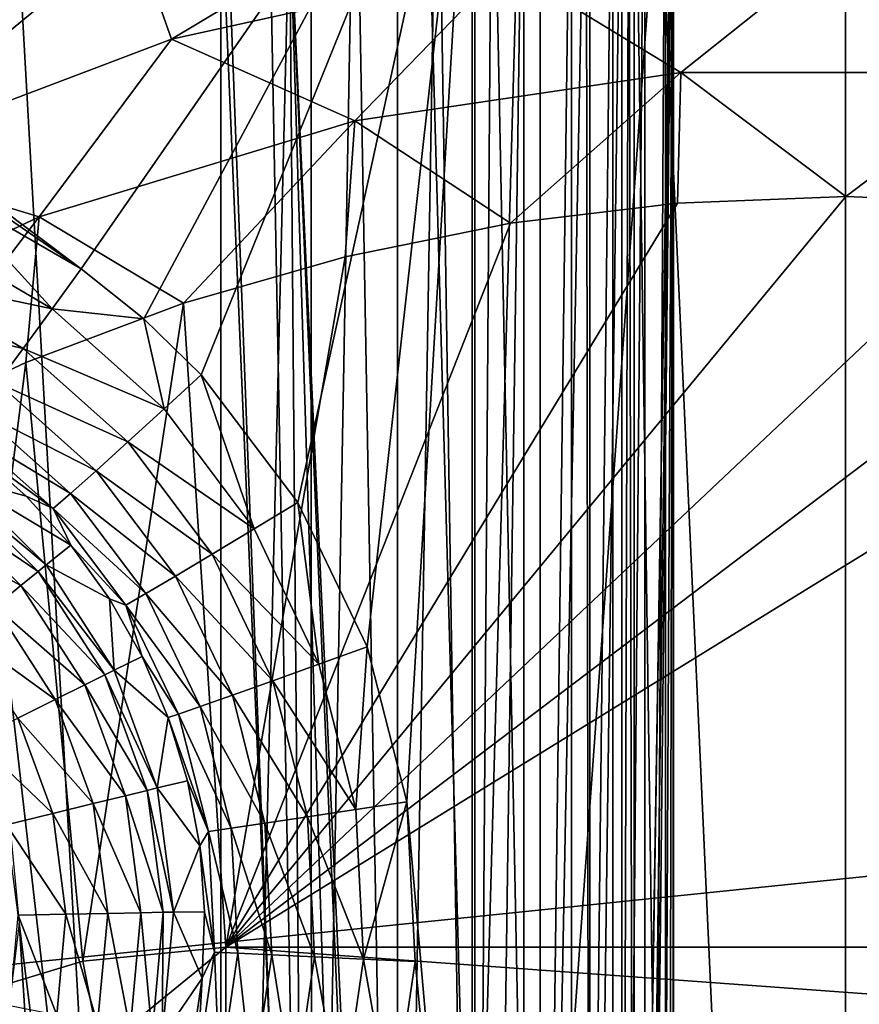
# Model space of a CAD drawing. Header units: metres. Extents: x -105 to 105, y -117 to 62.
# Tile 292 of 382: x -6 to 0, y 8 to 15. Entities that reach past the tile are written whole.
import ezdxf

# ---------------------------------------------------------------- set-up
doc = ezdxf.new("R2010")
doc.units = ezdxf.units.M
doc.layers.add('solid_509432_AD150_SW0001', color=7, linetype='CONTINUOUS')
doc.layers.add('solid_509432_AD150_SW0001_01', color=7, linetype='CONTINUOUS')

msp = doc.modelspace()

# ---------------------------------------------------------------- linework, layer by layer
at = {"layer": 'solid_509432_AD150_SW0001'}
for points in [[(90, 18.299999, -16.299999), (-53, -0.25, -16.299999), (-90, -0.25, -16.299999)], [(-90, 18.299999, -16.299999), (90, 18.299999, -16.299999), (-90, -0.25, -16.299999)], [(-9.354829, 16.313015, 2.143936), (-2.711786, 17.542665, 1.969982), (-5.550403, 13.449803, 2.044314)], [(-5.095797, 13.086558, 2.03241), (-5.550403, 13.449803, 2.044314), (-2.711786, 17.542665, 1.969982)], [(-4.679334, 12.679811, 2.021504), (-5.095797, 13.086558, 2.03241), (-2.711786, 17.542665, 1.969982)], [(-3.977957, 11.753554, 2.003138), (-4.679334, 12.679811, 2.021504), (-2.711786, 17.542665, 1.969982)], [(-3.473303, 10.707126, 1.989923), (-3.977957, 11.753554, 2.003138), (-2.711786, 17.542665, 1.969982)], [(-3.185237, 9.581726, 1.98238), (-3.473303, 10.707126, 1.989923), (-2.711786, 17.542665, 1.969982)], [(-3.185237, 9.581726, 1.98238), (-2.711786, 17.542665, 1.969982), (-2.711786, 4.149403, 1.969982)], [(-2.337595, 17.520496, 1.912389), (-2.711786, 4.149403, 1.969982), (-2.711786, 17.542665, 1.969982)], [(-2.337595, 17.520496, 1.912389), (-2.711786, -9.244412, 1.969982), (-2.711786, 4.149403, 1.969982)], [(-2.337595, 17.520496, 1.912389), (-2.337595, -9.213471, 1.912389), (-2.711786, -9.244412, 1.969982)], [(-1.989743, 17.520496, 1.76294), (-1.989743, -9.213471, 1.76294), (-2.337595, -9.213471, 1.912389)], [(-2.337595, 17.520496, 1.912389), (-1.989743, 17.520496, 1.76294), (-2.337595, -9.213471, 1.912389)], [(-1.690391, 17.520496, 1.531156), (-1.690391, -9.213471, 1.531156), (-1.989743, -9.213471, 1.76294)], [(-1.989743, 17.520496, 1.76294), (-1.690391, 17.520496, 1.531156), (-1.989743, -9.213471, 1.76294)], [(-1.458607, 17.520496, 1.231804), (-1.458607, -9.213471, 1.231804), (-1.690391, -9.213471, 1.531156)], [(-1.690391, 17.520496, 1.531156), (-1.458607, 17.520496, 1.231804), (-1.690391, -9.213471, 1.531156)], [(-1.25, 17.559322, 0.45), (-1.536174, -0.11237, -10.478531), (-1.536165, -0.192364, -10.478187)], [(-1.25, 17.559322, 0.45), (-1.536174, 17.273149, -10.478531), (-1.536174, -0.11237, -10.478531)], [(-1.25, 17.559322, 0.45), (-1.536165, -0.192364, -10.478187), (-1.536138, -0.272353, -10.477155)], [(-1.534195, -4.583784, -10.402976), (-1.25, 17.559322, 0.45), (-1.536138, -0.272353, -10.477155)], [(-1.534195, -4.583784, -10.402976), (-1.532253, -8.895224, -10.328797), (-1.25, 17.559322, 0.45)], [(-1.532253, -8.895224, -10.328797), (-1.391126, -9.079728, -4.939395), (-1.25, 17.559322, 0.45)], [(-1.309158, 17.520496, 0.883952), (-1.309158, -9.213471, 0.883952), (-1.458607, -9.213471, 1.231804)], [(-1.458607, 17.520496, 1.231804), (-1.309158, 17.520496, 0.883952), (-1.458607, -9.213471, 1.231804)], [(-1.391126, -9.079728, -4.939395), (-1.25, -9.264232, 0.45), (-1.25, 17.559322, 0.45)], [(-1.309158, -9.213471, 0.883952), (-1.251565, 17.520496, 0.509762), (-1.251565, -9.213471, 0.509762)], [(-1.309158, 17.520496, 0.883952), (-1.251565, 17.520496, 0.509762), (-1.309158, -9.213471, 0.883952)], [(-1.251565, 17.557758, 0.509767), (-1.25, 17.559322, 0.45), (-1.25, -9.264232, 0.45)], [(-1.251565, 17.539135, 0.509763), (-1.251565, 17.557758, 0.509767), (-1.25, -9.264232, 0.45)], [(-1.251565, 17.520496, 0.509762), (-1.251565, 17.539135, 0.509763), (-1.25, -9.264232, 0.45)], [(-1.251565, 17.520496, 0.509762), (-1.25, -9.264232, 0.45), (-1.251565, -9.213471, 0.509762)], [(-56.523369, 17.273149, -13.4), (-4.535146, -0.11237, -13.4), (-4.535146, 17.273149, -13.4)], [(-56.523369, 17.273149, -13.4), (-20.115334, -0.11237, -13.4), (-4.535146, -0.11237, -13.4)], [(-3.878526, -0.11237, -13.32726), (-4.535146, 17.273149, -13.4), (-4.535146, -0.11237, -13.4)], [(-3.878526, -0.11237, -13.32726), (-4.205353, 17.273149, -13.381818), (-4.535146, 17.273149, -13.4)], [(-3.878526, -0.11237, -13.32726), (-3.879204, 17.273149, -13.327412), (-4.205353, 17.273149, -13.381818)], [(-3.878526, -0.11237, -13.32726), (-3.560772, 17.273149, -13.237357), (-3.879204, 17.273149, -13.327412)], [(-3.878526, -0.11237, -13.32726), (-3.253748, -0.11237, -13.112567), (-3.560772, 17.273149, -13.237357)], [(-3.253748, -0.11237, -13.112567), (-3.254261, 17.273149, -13.112809), (-3.560772, 17.273149, -13.237357)], [(-3.253748, -0.11237, -13.112567), (-2.963317, 17.273149, -12.95526), (-3.254261, 17.273149, -13.112809)], [(-3.253748, -0.11237, -13.112567), (-2.69111, -0.11237, -12.766333), (-2.963317, 17.273149, -12.95526)], [(-2.69111, -0.11237, -12.766333), (-2.691475, 17.273149, -12.766618), (-2.963317, 17.273149, -12.95526)], [(-2.69111, -0.11237, -12.766333), (-2.566829, 17.273149, -12.664008), (-2.691475, 17.273149, -12.766618)], [(-2.69111, -0.11237, -12.766333), (-2.217895, -0.11237, -12.305347), (-2.566829, 17.273149, -12.664008)], [(-2.217895, -0.11237, -12.305347), (-2.218122, 17.273149, -12.305623), (-2.566829, 17.273149, -12.664008)], [(-2.217895, -0.11237, -12.305347), (-1.8832, 17.273149, -11.802564), (-2.218122, 17.273149, -12.305623)], [(-2.217895, -0.11237, -12.305347), (-1.857051, -0.11237, -11.751965), (-1.8832, 17.273149, -11.802564)], [(-1.857051, -0.11237, -11.751965), (-1.857159, 17.273149, -11.752179), (-1.8832, 17.273149, -11.802564)], [(-1.857051, -0.11237, -11.751965), (-1.626106, 17.273149, -11.133137), (-1.857159, 17.273149, -11.752179)], [(-1.857051, -0.11237, -11.751965), (-1.626077, -0.11237, -11.133021), (-1.626106, 17.273149, -11.133137)], [(-1.626077, -0.11237, -11.133021), (-1.573392, 17.273149, -10.877507), (-1.626106, 17.273149, -11.133137)], [(-1.626077, -0.11237, -11.133021), (-1.536174, -0.11237, -10.478531), (-1.573392, 17.273149, -10.877507)], [(-1.573392, 17.273149, -10.877507), (-1.536174, -0.11237, -10.478531), (-1.536174, 17.273149, -10.478531)], [(-7.817541, 14.747072, 5.10471), (-5.312888, 15.741001, 5.039123), (-20.977657, 16.843361, 5.449319)], [(-7.992785, 15.627864, 67.504913), (-5.426341, 16.616249, 67.504913), (-7.622642, 14.976952, 68.090065)], [(-5.426341, 16.616249, 67.504913), (-5.173687, 15.912693, 68.090065), (-7.622642, 14.976952, 68.090065)], [(-5.173687, 15.912693, 68.090065), (-2.614658, 16.482222, 68.090065), (-4.893119, 15.116071, 68.523697)], [(-2.614658, 16.482222, 68.090065), (-2.472452, 15.650427, 68.523697), (-4.893119, 15.116071, 68.523697)], [(-3, -6.3, 3.6), (-1.356257, 16.4984, 3.6), (-4.037329, 16.087421, 3.6)], [(-3, -6.3, 3.6), (0, -13.319448, 3.6), (-1.356257, 16.4984, 3.6)], [(3, -6.3, 3.6), (1.356257, 16.4984, 3.6), (0, -13.319448, 3.6)], [(-8.514591, 15.506985, 2.121934), (-9.354829, 16.313015, 2.143936), (-5.550403, 13.449803, 2.044314)], [(-6.840144, 15.85464, 24.644537), (-5.393362, 16.184723, 24.648998), (-7.939102, 15.185585, 24.648998)], [(-7.415138, 14.93694, 24.711823), (-7.939102, 15.185585, 24.648998), (-5.393362, 16.184723, 24.648998)], [(-5.028978, 15.826935, 24.711823), (-7.415138, 14.93694, 24.711823), (-5.393362, 16.184723, 24.648998)], [(-4.506017, -3.172695, 3.6), (-4.037329, 16.087421, 3.6), (-6.625394, 15.27488, 3.6)], [(-4.506017, -3.172695, 3.6), (-3.872695, -3.806017, 3.6), (-4.037329, 16.087421, 3.6)], [(-3.100297, -5.409883, 3.6), (-3, -6.3, 3.6), (-4.037329, 16.087421, 3.6)], [(-3.396117, -4.564479, 3.6), (-3.100297, -5.409883, 3.6), (-4.037329, 16.087421, 3.6)], [(-3.872695, -3.806017, 3.6), (-3.396117, -4.564479, 3.6), (-4.037329, 16.087421, 3.6)], [(-7.622642, 14.976952, 68.090065), (-5.173687, 15.912693, 68.090065), (-7.211311, 14.237921, 68.523697)], [(-5.173687, 15.912693, 68.090065), (-4.893119, 15.116071, 68.523697), (-7.211311, 14.237921, 68.523697)], [(-6.52135, 15.316092, 30.25), (-7.415138, 14.93694, 24.711823), (-5.028978, 15.826935, 24.711823)], [(-2.472452, 15.650427, 68.523697), (-0.000005, 15.829799, 68.523697), (-1.19665, 14.875261, 68.790207)], [(-0.000005, 15.829799, 68.523697), (1.19665, 14.875261, 68.790207), (-1.19665, 14.875261, 68.790207)], [(-6.625394, 15.27488, 3.6), (-5.312888, 15.741001, 5.039123), (-7.817541, 14.747072, 5.10471)], [(-4.893119, 15.116071, 68.523697), (-2.472452, 15.650427, 68.523697), (-3.563894, 14.523075, 68.790207)], [(-2.472452, 15.650427, 68.523697), (-1.19665, 14.875261, 68.790207), (-3.563894, 14.523075, 68.790207)], [(-8.514591, 15.506985, 2.121934), (-5.550403, 13.449803, 2.044314), (-6.555073, 14.031698, 2.070622)], [(-4.506017, -3.172695, 3.6), (-6.625394, 15.27488, 3.6), (-6, 8.7, 3.6)], [(-7.211311, 14.237921, 68.523697), (-4.893119, 15.116071, 68.523697), (-5.853541, 13.826371, 68.790207)], [(-4.893119, 15.116071, 68.523697), (-3.563894, 14.523075, 68.790207), (-5.853541, 13.826371, 68.790207)], [(-3.563894, 14.523075, 68.790207), (-1.19665, 14.875261, 68.790207), (-2.434509, 13.780891, 68.879997)], [(-1.19665, 14.875261, 68.790207), (-1.221162, 13.927241, 68.879997), (-2.434509, 13.780891, 68.879997)], [(-1.19665, 14.875261, 68.790207), (0.000001, 13.97613, 68.879997), (-1.221162, 13.927241, 68.879997)], [(-5.853541, 13.826371, 68.790207), (-3.563894, 14.523075, 68.790207), (-4.806792, 13.200168, 68.879997)], [(-3.563894, 14.523075, 68.790207), (-3.632275, 13.538015, 68.879997), (-4.806792, 13.200168, 68.879997)], [(-3.563894, 14.523075, 68.790207), (-2.434509, 13.780891, 68.879997), (-3.632275, 13.538015, 68.879997)], [(-7.211311, 14.237921, 68.523697), (-5.853541, 13.826371, 68.790207), (-8.015738, 12.800319, 68.790207)], [(-5.761023, 13.159232, 2.00641), (-6.701925, 13.711658, 2.032608), (-6.555073, 14.031698, 2.070622)], [(-5.761023, 13.159232, 2.00641), (-6.555073, 14.031698, 2.070622), (-5.550403, 13.449803, 2.044314)], [(0.000001, 13.97613, 68.879997), (1.221164, 13.927241, 68.879997), (-4.5, 8.52739, 68.879997)], [(-1.221162, 13.927241, 68.879997), (0.000001, 13.97613, 68.879997), (-4.5, 8.52739, 68.879997)], [(1.221164, 13.927241, 68.879997), (2.434511, 13.780891, 68.879997), (-4.5, 8.52739, 68.879997)], [(-2.434509, 13.780891, 68.879997), (-1.221162, 13.927241, 68.879997), (-4.5, 8.52739, 68.879997)], [(-8.015738, 12.800319, 68.790207), (-5.853541, 13.826371, 68.790207), (-7.056211, 12.248801, 68.879997)], [(-5.853541, 13.826371, 68.790207), (-5.950544, 12.769511, 68.879997), (-7.056211, 12.248801, 68.879997)], [(-5.853541, 13.826371, 68.790207), (-4.806792, 13.200168, 68.879997), (-5.950544, 12.769511, 68.879997)], [(2.434511, 13.780891, 68.879997), (3.632277, 13.538015, 68.879997), (-4.5, 8.52739, 68.879997)], [(-3.632275, 13.538015, 68.879997), (-2.434509, 13.780891, 68.879997), (-4.5, 8.52739, 68.879997)], [(-6.851611, 13.38901, 1.901802), (-6.701925, 13.711658, 2.032608), (-5.761023, 13.159232, 2.00641)], [(-4.806792, 13.200168, 68.879997), (-3.632275, 13.538015, 68.879997), (-4.5, 8.52739, 68.879997)], [(3.632277, 13.538015, 68.879997), (4.5, 8.52739, 68.879997), (-4.5, 8.52739, 68.879997)], [(-5.761023, 13.159232, 2.00641), (-5.550403, 13.449803, 2.044314), (-5.095797, 13.086558, 2.03241)], [(-6.984916, 13.107406, 1.686059), (-6.851611, 13.38901, 1.901802), (-5.971187, 12.872284, 1.87559)], [(-5.971187, 12.872284, 1.87559), (-6.851611, 13.38901, 1.901802), (-5.761023, 13.159232, 2.00641)], [(-5.971187, 12.872284, 1.87559), (-5.761023, 13.159232, 2.00641), (-4.948328, 12.43351, 1.983693)], [(-5.950544, 12.769511, 68.879997), (-4.806792, 13.200168, 68.879997), (-5.538317, 8.425224, 68.879997)], [(-4.948328, 12.43351, 1.983693), (-5.761023, 13.159232, 2.00641), (-5.095797, 13.086558, 2.03241)], [(-4.806792, 13.200168, 68.879997), (-4.5, 8.52739, 68.879997), (-5.538317, 8.425224, 68.879997)], [(-6.15701, 12.622208, 1.659826), (-6.984916, 13.107406, 1.686059), (-5.971187, 12.872284, 1.87559)], [(-4.948328, 12.43351, 1.983693), (-5.095797, 13.086558, 2.03241), (-4.679334, 12.679811, 2.021504)], [(-6.15701, 12.622208, 1.659826), (-5.971187, 12.872284, 1.87559), (-5.210684, 12.193358, 1.852866)], [(-5.210684, 12.193358, 1.852866), (-5.971187, 12.872284, 1.87559), (-4.948328, 12.43351, 1.983693)], [(-7.056211, 12.248801, 68.879997), (-5.950544, 12.769511, 68.879997), (-6.538026, 8.122147, 68.879997)], [(-5.950544, 12.769511, 68.879997), (-5.538317, 8.425224, 68.879997), (-6.538026, 8.122147, 68.879997)], [(-4.294264, 11.562685, 1.965409), (-4.948328, 12.43351, 1.983693), (-4.679334, 12.679811, 2.021504)], [(-4.294264, 11.562685, 1.965409), (-4.679334, 12.679811, 2.021504), (-3.977957, 11.753554, 2.003138)], [(-6.30663, 12.424967, 1.37289), (-6.15701, 12.622208, 1.659826), (-5.441701, 11.984336, 1.63709)], [(-5.441701, 11.984336, 1.63709), (-6.15701, 12.622208, 1.659826), (-5.210684, 12.193358, 1.852866)], [(-6.410497, 12.293152, 1.033098), (-6.30663, 12.424967, 1.37289), (-5.626633, 11.819785, 1.35014)], [(-5.626633, 11.819785, 1.35014), (-6.30663, 12.424967, 1.37289), (-5.441701, 11.984336, 1.63709)], [(-5.210684, 12.193358, 1.852866), (-4.948328, 12.43351, 1.983693), (-4.294264, 11.562685, 1.965409)], [(-5.753675, 11.710209, 1.01033), (-6.308623, 12.119355, 0.657125), (-6.410497, 12.293152, 1.033098)], [(-5.753675, 11.710209, 1.01033), (-6.410497, 12.293152, 1.033098), (-5.626633, 11.819785, 1.35014)], [(-5.441701, 11.984336, 1.63709), (-5.210684, 12.193358, 1.852866), (-4.598592, 11.378609, 1.834572)], [(-4.598592, 11.378609, 1.834572), (-5.210684, 12.193358, 1.852866), (-4.294264, 11.562685, 1.965409)], [(-6.450526, 11.938108, -2.267689), (-6.308623, 12.119355, 0.657125), (-5.948583, 11.800915, 0.644447)], [(-5.753675, 11.710209, 1.01033), (-5.948583, 11.800915, 0.644447), (-6.308623, 12.119355, 0.657125)], [(-6.49691, 11.879196, -2.632159), (-6.450526, 11.938108, -2.267689), (-5.802599, 11.300345, -2.267689)], [(-6.450526, 11.938108, -2.267689), (-5.948583, 11.800915, 0.644447), (-5.625701, 11.444657, 0.633081)], [(-5.802599, 11.300345, -2.267689), (-6.450526, 11.938108, -2.267689), (-5.625701, 11.444657, 0.633081)], [(-5.626633, 11.819785, 1.35014), (-5.441701, 11.984336, 1.63709), (-4.865868, 11.218559, 1.618782)], [(-4.865868, 11.218559, 1.618782), (-5.441701, 11.984336, 1.63709), (-4.598592, 11.378609, 1.834572)], [(-6.59749, 11.751448, -2.967271), (-6.49691, 11.879196, -2.632159), (-5.860771, 11.253036, -2.632159)], [(-5.860771, 11.253036, -2.632159), (-6.49691, 11.879196, -2.632159), (-5.802599, 11.300345, -2.267689)], [(-5.753675, 11.710209, 1.01033), (-5.625701, 11.444657, 0.633081), (-5.948583, 11.800915, 0.644447)], [(-5.753675, 11.710209, 1.01033), (-5.626633, 11.819785, 1.35014), (-5.079031, 11.092754, 1.331812)], [(-5.079031, 11.092754, 1.331812), (-5.626633, 11.819785, 1.35014), (-4.865868, 11.218559, 1.618782)], [(-6.746049, 11.562762, -3.25199), (-6.59749, 11.751448, -2.967271), (-5.986914, 11.150448, -2.967271)], [(-5.986914, 11.150448, -2.967271), (-6.59749, 11.751448, -2.967271), (-5.860771, 11.253036, -2.632159)], [(-3.824068, 10.580783, 1.952273), (-4.294264, 11.562685, 1.965409), (-3.977957, 11.753554, 2.003138)], [(-3.824068, 10.580783, 1.952273), (-3.977957, 11.753554, 2.003138), (-3.473303, 10.707126, 1.989923)], [(-5.224474, 11.009223, 0.991981), (-5.625701, 11.444657, 0.633081), (-5.753675, 11.710209, 1.01033)], [(-5.224474, 11.009223, 0.991981), (-5.753675, 11.710209, 1.01033), (-5.079031, 11.092754, 1.331812)], [(-6.173228, 10.998925, -3.25199), (-6.746049, 11.562762, -3.25199), (-5.986914, 11.150448, -2.967271)], [(-4.598592, 11.378609, 1.834572), (-4.294264, 11.562685, 1.965409), (-3.824068, 10.580783, 1.952273)], [(-5.802599, 11.300345, -2.267689), (-5.625701, 11.444657, 0.633081), (-5.343938, 11.054879, 0.62316)], [(-5.224474, 11.009223, 0.991981), (-5.343938, 11.054879, 0.62316), (-5.625701, 11.444657, 0.633081)], [(-4.865868, 11.218559, 1.618782), (-4.598592, 11.378609, 1.834572), (-4.158553, 10.459873, 1.821426)], [(-4.158553, 10.459873, 1.821426), (-4.598592, 11.378609, 1.834572), (-3.824068, 10.580783, 1.952273)], [(-5.860771, 11.253036, -2.632159), (-5.802599, 11.300345, -2.267689), (-5.310269, 10.536042, -2.267689)], [(-5.310269, 10.536042, -2.267689), (-5.802599, 11.300345, -2.267689), (-5.343938, 11.054879, 0.62316)], [(-5.986914, 11.150448, -2.967271), (-5.860771, 11.253036, -2.632159), (-5.377398, 10.502638, -2.632159)], [(-5.377398, 10.502638, -2.632159), (-5.860771, 11.253036, -2.632159), (-5.310269, 10.536042, -2.267689)], [(-6.173228, 10.998925, -3.25199), (-5.986914, 11.150448, -2.967271), (-5.522964, 10.430203, -2.967271)], [(-5.522964, 10.430203, -2.967271), (-5.986914, 11.150448, -2.967271), (-5.377398, 10.502638, -2.632159)], [(-5.079031, 11.092754, 1.331812), (-4.865868, 11.218559, 1.618782), (-4.451832, 10.354825, 1.605621)], [(-4.451832, 10.354825, 1.605621), (-4.865868, 11.218559, 1.618782), (-4.158553, 10.459873, 1.821426)], [(-5.224474, 11.009223, 0.991981), (-5.079031, 11.092754, 1.331812), (-4.685184, 10.272344, 1.318632)], [(-4.685184, 10.272344, 1.318632), (-5.079031, 11.092754, 1.331812), (-4.451832, 10.354825, 1.605621)], [(-5.310269, 10.536042, -2.267689), (-5.343938, 11.054879, 0.62316), (-5.106797, 10.636362, 0.614809)], [(-5.224474, 11.009223, 0.991981), (-5.106797, 10.636362, 0.614809), (-5.343938, 11.054879, 0.62316)], [(-4.843716, 10.217695, 0.978779), (-5.106797, 10.636362, 0.614809), (-5.224474, 11.009223, 0.991981)], [(-4.843716, 10.217695, 0.978779), (-5.224474, 11.009223, 0.991981), (-4.685184, 10.272344, 1.318632)], [(-6.408223, 10.807811, -3.468759), (-6.173228, 10.998925, -3.25199), (-5.737966, 10.323216, -3.25199)], [(-5.737966, 10.323216, -3.25199), (-6.173228, 10.998925, -3.25199), (-5.522964, 10.430203, -2.967271)], [(-6.009145, 10.188275, -3.468759), (-6.408223, 10.807811, -3.468759), (-5.737966, 10.323216, -3.25199)], [(-3.555842, 9.526079, 1.944781), (-3.824068, 10.580783, 1.952273), (-3.473303, 10.707126, 1.989923)], [(-3.555842, 9.526079, 1.944781), (-3.473303, 10.707126, 1.989923), (-3.185237, 9.581726, 1.98238)], [(-5.310269, 10.536042, -2.267689), (-5.106797, 10.636362, 0.614809), (-4.917228, 10.194301, 0.608135)], [(-4.843716, 10.217695, 0.978779), (-4.917228, 10.194301, 0.608135), (-5.106797, 10.636362, 0.614809)], [(-4.158553, 10.459873, 1.821426), (-3.824068, 10.580783, 1.952273), (-3.555842, 9.526079, 1.944781)], [(-5.377398, 10.502638, -2.632159), (-5.310269, 10.536042, -2.267689), (-4.997491, 9.682391, -2.267689)], [(-4.997491, 9.682391, -2.267689), (-5.310269, 10.536042, -2.267689), (-4.917228, 10.194301, 0.608135)], [(-5.522964, 10.430203, -2.967271), (-5.377398, 10.502638, -2.632159), (-5.070311, 9.664517, -2.632159)], [(-5.070311, 9.664517, -2.632159), (-5.377398, 10.502638, -2.632159), (-4.997491, 9.682391, -2.267689)], [(-4.451832, 10.354825, 1.605621), (-4.158553, 10.459873, 1.821426), (-3.907522, 9.47298, 1.813928)], [(-3.907522, 9.47298, 1.813928), (-4.158553, 10.459873, 1.821426), (-3.555842, 9.526079, 1.944781)], [(-5.737966, 10.323216, -3.25199), (-5.522964, 10.430203, -2.967271), (-5.228217, 9.625761, -2.967271)], [(-5.228217, 9.625761, -2.967271), (-5.522964, 10.430203, -2.967271), (-5.070311, 9.664517, -2.632159)], [(-6.009145, 10.188275, -3.468759), (-5.737966, 10.323216, -3.25199), (-5.461444, 9.568517, -3.25199)], [(-5.461444, 9.568517, -3.25199), (-5.737966, 10.323216, -3.25199), (-5.228217, 9.625761, -2.967271)], [(-4.685184, 10.272344, 1.318632), (-4.451832, 10.354825, 1.605621), (-4.215611, 9.426867, 1.598112)], [(-4.215611, 9.426867, 1.598112), (-4.451832, 10.354825, 1.605621), (-3.907522, 9.47298, 1.813928)], [(-4.843716, 10.217695, 0.978779), (-4.685184, 10.272344, 1.318632), (-4.460442, 9.390683, 1.31111)], [(-4.460442, 9.390683, 1.31111), (-4.685184, 10.272344, 1.318632), (-4.215611, 9.426867, 1.598112)], [(-6.319782, 10.033699, -3.604213), (-6.009145, 10.188275, -3.468759), (-5.755611, 9.496315, -3.468759)], [(-5.755611, 9.496315, -3.468759), (-6.009145, 10.188275, -3.468759), (-5.461444, 9.568517, -3.25199)], [(-4.997491, 9.682391, -2.267689), (-4.917228, 10.194301, 0.608135), (-4.777527, 9.734079, 0.603213)], [(-4.626388, 9.366738, 0.971242), (-4.917228, 10.194301, 0.608135), (-4.843716, 10.217695, 0.978779)], [(-4.626388, 9.366738, 0.971242), (-4.777527, 9.734079, 0.603213), (-4.917228, 10.194301, 0.608135)], [(-4.626388, 9.366738, 0.971242), (-4.843716, 10.217695, 0.978779), (-4.460442, 9.390683, 1.31111)], [(-6.092581, 9.413608, -3.604213), (-6.319782, 10.033699, -3.604213), (-5.755611, 9.496315, -3.468759)], [(-4.997491, 9.682391, -2.267689), (-4.777527, 9.734079, 0.603213), (-4.689381, 9.261282, 0.600112)], [(-4.626388, 9.366738, 0.971242), (-4.689381, 9.261282, 0.600112), (-4.777527, 9.734079, 0.603213)], [(-5.228217, 9.625761, -2.967271), (-5.070311, 9.664517, -2.632159), (-4.954455, 8.779461, -2.632159)], [(-5.070311, 9.664517, -2.632159), (-4.997491, 9.682391, -2.267689), (-4.879488, 8.780933, -2.267689)], [(-4.954455, 8.779461, -2.632159), (-5.070311, 9.664517, -2.632159), (-4.879488, 8.780933, -2.267689)], [(-4.879488, 8.780933, -2.267689), (-4.997491, 9.682391, -2.267689), (-4.689381, 9.261282, 0.600112)], [(-5.461444, 9.568517, -3.25199), (-5.228217, 9.625761, -2.967271), (-5.117016, 8.776268, -2.967271)], [(-5.117016, 8.776268, -2.967271), (-5.228217, 9.625761, -2.967271), (-4.954455, 8.779461, -2.632159)], [(-3.499846, 8.439445, 1.9432), (-3.555842, 9.526079, 1.944781), (-3.185237, 9.581726, 1.98238)], [(-3.499846, 8.439445, 1.9432), (-3.185237, 9.581726, 1.98238), (-3.125105, 8.421635, 1.980805)], [(-3.125105, 8.421635, 1.980805), (-3.185237, 9.581726, 1.98238), (-2.711786, 4.149403, 1.969982)], [(-5.755611, 9.496315, -3.468759), (-5.461444, 9.568517, -3.25199), (-5.357119, 8.771552, -3.25199)], [(-5.357119, 8.771552, -3.25199), (-5.461444, 9.568517, -3.25199), (-5.117016, 8.776268, -2.967271)], [(-3.907522, 9.47298, 1.813928), (-3.555842, 9.526079, 1.944781), (-3.499846, 8.439445, 1.9432)], [(-6.092581, 9.413608, -3.604213), (-5.755611, 9.496315, -3.468759), (-5.659959, 8.765604, -3.468759)], [(-5.659959, 8.765604, -3.468759), (-5.755611, 9.496315, -3.468759), (-5.357119, 8.771552, -3.25199)], [(-4.215611, 9.426867, 1.598112), (-3.907522, 9.47298, 1.813928), (-3.855116, 8.456193, 1.812347)], [(-3.855116, 8.456193, 1.812347), (-3.907522, 9.47298, 1.813928), (-3.499846, 8.439445, 1.9432)], [(-6.006864, 8.75879, -3.604213), (-6.092581, 9.413608, -3.604213), (-5.659959, 8.765604, -3.468759)], [(-4.581006, 8.489695, 0.969664), (-4.689381, 9.261282, 0.600112), (-4.626388, 9.366738, 0.971242)], [(-4.626388, 9.366738, 0.971242), (-4.460442, 9.390683, 1.31111), (-4.413518, 8.482145, 1.309531)], [(-4.581006, 8.489695, 0.969664), (-4.626388, 9.366738, 0.971242), (-4.413518, 8.482145, 1.309531)], [(-4.460442, 9.390683, 1.31111), (-4.215611, 9.426867, 1.598112), (-4.166295, 8.470736, 1.596532)], [(-4.413518, 8.482145, 1.309531), (-4.460442, 9.390683, 1.31111), (-4.166295, 8.470736, 1.596532)], [(-4.166295, 8.470736, 1.596532), (-4.215611, 9.426867, 1.598112), (-3.855116, 8.456193, 1.812347)], [(-4.879488, 8.780933, -2.267689), (-4.689381, 9.261282, 0.600112), (-4.653859, 8.781663, 0.598858)], [(-4.581006, 8.489695, 0.969664), (-4.653859, 8.781663, 0.598858), (-4.689381, 9.261282, 0.600112)], [(-6.066801, 8.101111, -3.604213), (-6.006864, 8.75879, -3.604213), (-5.726844, 8.0317, -3.468759)], [(-6.006864, 8.75879, -3.604213), (-5.659959, 8.765604, -3.468759), (-5.726844, 8.0317, -3.468759)], [(-5.726844, 8.0317, -3.468759), (-5.659959, 8.765604, -3.468759), (-5.430068, 7.971106, -3.25199)], [(-5.659959, 8.765604, -3.468759), (-5.357119, 8.771552, -3.25199), (-5.430068, 7.971106, -3.25199)], [(-5.430068, 7.971106, -3.25199), (-5.357119, 8.771552, -3.25199), (-5.194773, 7.923064, -2.967271)], [(-5.357119, 8.771552, -3.25199), (-5.117016, 8.776268, -2.967271), (-5.194773, 7.923064, -2.967271)], [(-5.194773, 7.923064, -2.967271), (-5.117016, 8.776268, -2.967271), (-5.035467, 7.890538, -2.632159)], [(-5.117016, 8.776268, -2.967271), (-4.954455, 8.779461, -2.632159), (-5.035467, 7.890538, -2.632159)], [(-5.035467, 7.890538, -2.632159), (-4.954455, 8.779461, -2.632159), (-4.962002, 7.875538, -2.267689)], [(-4.962002, 7.875538, -2.267689), (-4.879488, 8.780933, -2.267689), (-4.671389, 8.301049, 0.599478)], [(-4.954455, 8.779461, -2.632159), (-4.879488, 8.780933, -2.267689), (-4.962002, 7.875538, -2.267689)], [(-4.879488, 8.780933, -2.267689), (-4.653859, 8.781663, 0.598858), (-4.671389, 8.301049, 0.599478)], [(-4.581006, 8.489695, 0.969664), (-4.671389, 8.301049, 0.599478), (-4.653859, 8.781663, 0.598858)], [(-5.26448, -2.696117, 3.6), (-6, 8.7, 3.6), (-6.087182, 7.982027, 3.6)], [(-5.26448, -2.696117, 3.6), (-4.506017, -3.172695, 3.6), (-6, 8.7, 3.6)], [(-5.411144, 7.78063, 68.807167), (-5.538317, 8.425224, 68.879997), (-4.5, 8.52739, 68.879997)], [(-5.411144, 7.78063, 68.807167), (-4.5, 8.52739, 68.879997), (-4.5, 7.870369, 68.807167)], [(-4.709295, 7.620893, 0.974111), (-4.671389, 8.301049, 0.599478), (-4.581006, 8.489695, 0.969664)], [(-4.709295, 7.620893, 0.974111), (-4.581006, 8.489695, 0.969664), (-4.546173, 7.582099, 1.313967)], [(-4.581006, 8.489695, 0.969664), (-4.413518, 8.482145, 1.309531), (-4.546173, 7.582099, 1.313967)], [(-4.546173, 7.582099, 1.313967), (-4.413518, 8.482145, 1.309531), (-4.305717, 7.523505, 1.600959)], [(-4.413518, 8.482145, 1.309531), (-4.166295, 8.470736, 1.596532), (-4.305717, 7.523505, 1.600959)], [(-4.305717, 7.523505, 1.600959), (-4.166295, 8.470736, 1.596532), (-4.003275, 7.448849, 1.816766)], [(-4.166295, 8.470736, 1.596532), (-3.855116, 8.456193, 1.812347), (-4.003275, 7.448849, 1.816766)], [(-4.003275, 7.448849, 1.816766), (-3.855116, 8.456193, 1.812347), (-3.658154, 7.362898, 1.947614)], [(-3.855116, 8.456193, 1.812347), (-3.499846, 8.439445, 1.9432), (-3.658154, 7.362898, 1.947614)], [(-3.658154, 7.362898, 1.947614), (-3.499846, 8.439445, 1.9432), (-3.295227, 7.27248, 1.98526)], [(-3.499846, 8.439445, 1.9432), (-3.125105, 8.421635, 1.980805), (-3.295227, 7.27248, 1.98526)], [(-5.411144, 7.78063, 68.807167), (-6.538026, 8.122147, 68.879997), (-5.538317, 8.425224, 68.879997)], [(-3.295227, 7.27248, 1.98526), (-3.125105, 8.421635, 1.980805), (-2.711786, 4.149403, 1.969982)], [(-4.962002, 7.875538, -2.267689), (-4.671389, 8.301049, 0.599478), (-4.74176, 7.825286, 0.601953)], [(-4.709295, 7.620893, 0.974111), (-4.74176, 7.825286, 0.601953), (-4.671389, 8.301049, 0.599478)], [(-5.411144, 7.78063, 68.807167), (-6.287273, 7.514859, 68.807167), (-6.538026, 8.122147, 68.879997)]]:
    msp.add_3dface(points, dxfattribs=at)
at = {"layer": 'solid_509432_AD150_SW0001_01'}
for points in [[(-1.564026, 19.454363, 71.878471), (-3.11728, 19.279366, 71.873924), (0, -90.568039, 71.879997)], [(-0.001912, 19.454506, 71.878471), (-1.564026, 19.454363, 71.878471), (0, -90.568039, 71.879997)], [(1.560201, 19.454649, 71.878479), (-0.001912, 19.454506, 71.878471), (0, -90.568039, 71.879997)], [(1.560201, 19.454649, 71.878479), (0, -90.568039, 71.879997), (6.716792, -90.563103, 71.851799)], [(-3.11728, 19.279366, 71.873924), (-4.652982, 18.988907, 71.86647), (0, -90.568039, 71.879997)], [(-4.652982, 18.988907, 71.86647), (-6.162486, 18.584642, 71.856262), (0, -90.568039, 71.879997)], [(-6.162486, 18.584642, 71.856262), (-6.716792, -90.563103, 71.851799), (0, -90.568039, 71.879997)], [(-47.909828, -0.25, -16.299999), (-53, -0.25, -16.299999), (90, 18.299999, -16.299999)], [(-42.814568, -0.25, -16.299999), (-47.909828, -0.25, -16.299999), (90, 18.299999, -16.299999)], [(-37.719303, -0.25, -16.299999), (-42.814568, -0.25, -16.299999), (90, 18.299999, -16.299999)], [(-32.624043, -0.25, -16.299999), (-37.719303, -0.25, -16.299999), (90, 18.299999, -16.299999)], [(-27.549141, -0.25, -16.299999), (-32.624043, -0.25, -16.299999), (90, 18.299999, -16.299999)], [(-23, -0.25, -16.299999), (-27.549141, -0.25, -16.299999), (90, 18.299999, -16.299999)], [(-22.841265, -0.250993, -16.299999), (-23, -0.25, -16.299999), (90, 18.299999, -16.299999)], [(-22.698387, -0.251749, -16.299999), (-22.841265, -0.250993, -16.299999), (90, 18.299999, -16.299999)], [(-10.890583, -0.25, -16.299999), (-22.698387, -0.251749, -16.299999), (90, 18.299999, -16.299999)], [(0, -0.25, -16.299999), (-10.890583, -0.25, -16.299999), (90, 18.299999, -16.299999)], [(10.890579, -0.25, -16.299999), (0, -0.25, -16.299999), (90, 18.299999, -16.299999)], [(-1.356257, 16.4984, 3.6), (0, -13.319448, 3.6), (1.356257, 16.4984, 3.6)], [(-0.000005, 15.829799, 68.523697), (2.472441, 15.650429, 68.523697), (1.19665, 14.875261, 68.790207)], [(-1.19665, 14.875261, 68.790207), (1.19665, 14.875261, 68.790207), (0.000001, 13.97613, 68.879997)], [(1.19665, 14.875261, 68.790207), (1.221164, 13.927241, 68.879997), (0.000001, 13.97613, 68.879997)], [(4.5, 7.870369, 68.807167), (-4.5, 8.52739, 68.879997), (4.5, 8.52739, 68.879997)], [(-4.5, 7.870369, 68.807167), (-4.5, 8.52739, 68.879997), (4.5, 7.870369, 68.807167)]]:
    msp.add_3dface(points, dxfattribs=at)

doc.saveas('drawing.dxf')
